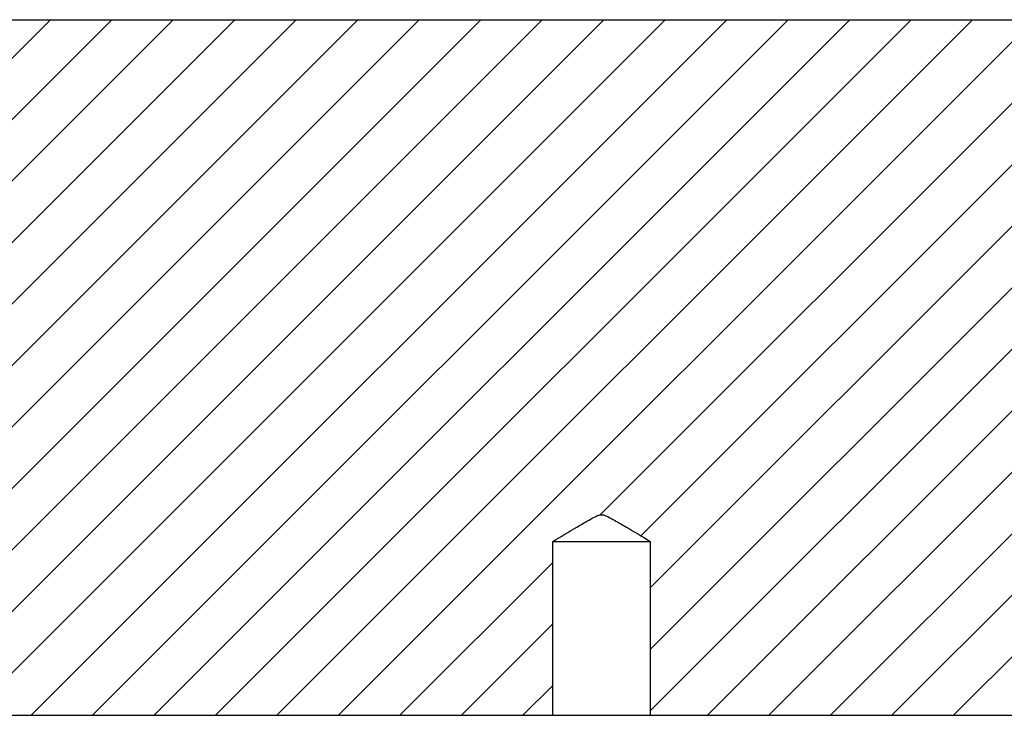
# Model space of a CAD drawing. Header units: inches. Extents: x 1802 to 2468, y -253 to -72.
# Tile 545 of 570: x 2440.23 to 2443.06, y -201.99 to -199.99. Entities that reach past the tile are written whole.
import ezdxf

# ---------------------------------------------------------------- set-up
doc = ezdxf.new("R2010")
doc.units = ezdxf.units.IN
doc.header["$LTSCALE"] = 0.5
doc.header["$MEASUREMENT"] = 0
doc.layers.add('SID-M-F', color=202, linetype='Continuous')
doc.layers.add('SID-M-S', color=105, linetype='Continuous')

msp = doc.modelspace()

# ---------------------------------------------------------------- linework, layer by layer
at = {"layer": 'SID-M-F', "linetype": 'Continuous'}
for p, q in [((2438.32023, -201.98851), (2440.32023, -199.98851)), ((2438.49701, -201.98851), (2440.49701, -199.98851)), ((2438.67378, -201.98851), (2440.67378, -199.98851)), ((2438.85056, -201.98851), (2440.85056, -199.98851)), ((2439.02734, -201.98851), (2441.02734, -199.98851)), ((2439.20411, -201.98851), (2441.20411, -199.98851)), ((2439.38089, -201.98851), (2441.38089, -199.98851)), ((2439.55767, -201.98851), (2441.55767, -199.98851)), ((2439.73444, -201.98851), (2441.73444, -199.98851)), ((2439.91122, -201.98851), (2441.91122, -199.98851)), ((2440.088, -201.98851), (2442.088, -199.98851)), ((2440.26477, -201.98851), (2442.26477, -199.98851)), ((2440.44155, -201.98851), (2442.44155, -199.98851)), ((2440.61833, -201.98851), (2442.61833, -199.98851)), ((2440.7951, -201.98851), (2442.7951, -199.98851)), ((2440.97188, -201.98851), (2442.97188, -199.98851)), ((2441.14866, -201.98851), (2443.14866, -199.98851)), ((2441.9014, -201.41253), (2443.32543, -199.98851)), ((2442.01826, -201.47245), (2443.50221, -199.98851)), ((2442.04508, -201.62242), (2443.67899, -199.98851)), ((2442.04508, -201.79919), (2443.85576, -199.98851)), ((2442.04508, -201.97597), (2444.03254, -199.98851)), ((2442.20932, -201.98851), (2444.20932, -199.98851)), ((2442.38609, -201.98851), (2444.38609, -199.98851)), ((2442.56287, -201.98851), (2444.56287, -199.98851)), ((2442.73965, -201.98851), (2444.73965, -199.98851)), ((2442.91642, -201.98851), (2444.91642, -199.98851)), ((2441.32543, -201.98851), (2441.76501, -201.54893)), ((2441.50221, -201.98851), (2441.76501, -201.7257)), ((2441.67899, -201.98851), (2441.76501, -201.90248))]:
    msp.add_line(p, q, dxfattribs=at)
at = {"layer": 'SID-M-S'}
for p, q in [((2430.56754, -199.98851), (2445.36504, -199.98851)), ((2441.76501, -201.48851), (2442.04508, -201.48851)), ((2441.76501, -201.98851), (2441.76501, -201.48851)), ((2442.04508, -201.48851), (2442.04508, -201.98851)), ((2430.56754, -201.98851), (2441.76501, -201.98851)), ((2441.76501, -201.98851), (2442.04508, -201.98851)), ((2442.04508, -201.98851), (2445.56254, -201.98851))]:
    msp.add_line(p, q, dxfattribs=at)
msp.add_open_spline([(2441.76501, -201.48851), (2441.78803, -201.47473), (2441.81104, -201.46096), (2441.84568, -201.44049), (2441.85723, -201.43367), (2441.87473, -201.42376), (2441.88059, -201.42049), (2441.88961, -201.41605), (2441.89267, -201.41464), (2441.89898, -201.41243), (2441.90232, -201.41167), (2441.90897, -201.41186), (2441.91227, -201.41277), (2441.91848, -201.4151), (2441.92148, -201.41652), (2441.93041, -201.42099), (2441.93622, -201.42425), (2441.95358, -201.4341), (2441.96504, -201.44086), (2441.9994, -201.46118), (2442.02224, -201.47484), (2442.04508, -201.48851)], degree=3, knots=[0, 0, 0, 0, 0.25, 0.25, 0.375, 0.375, 0.4375, 0.4375, 0.46875, 0.46875, 0.5, 0.5, 0.53125, 0.53125, 0.5625, 0.5625, 0.625, 0.625, 0.75, 0.75, 1, 1, 1, 1], dxfattribs=at)

doc.saveas('drawing.dxf')
